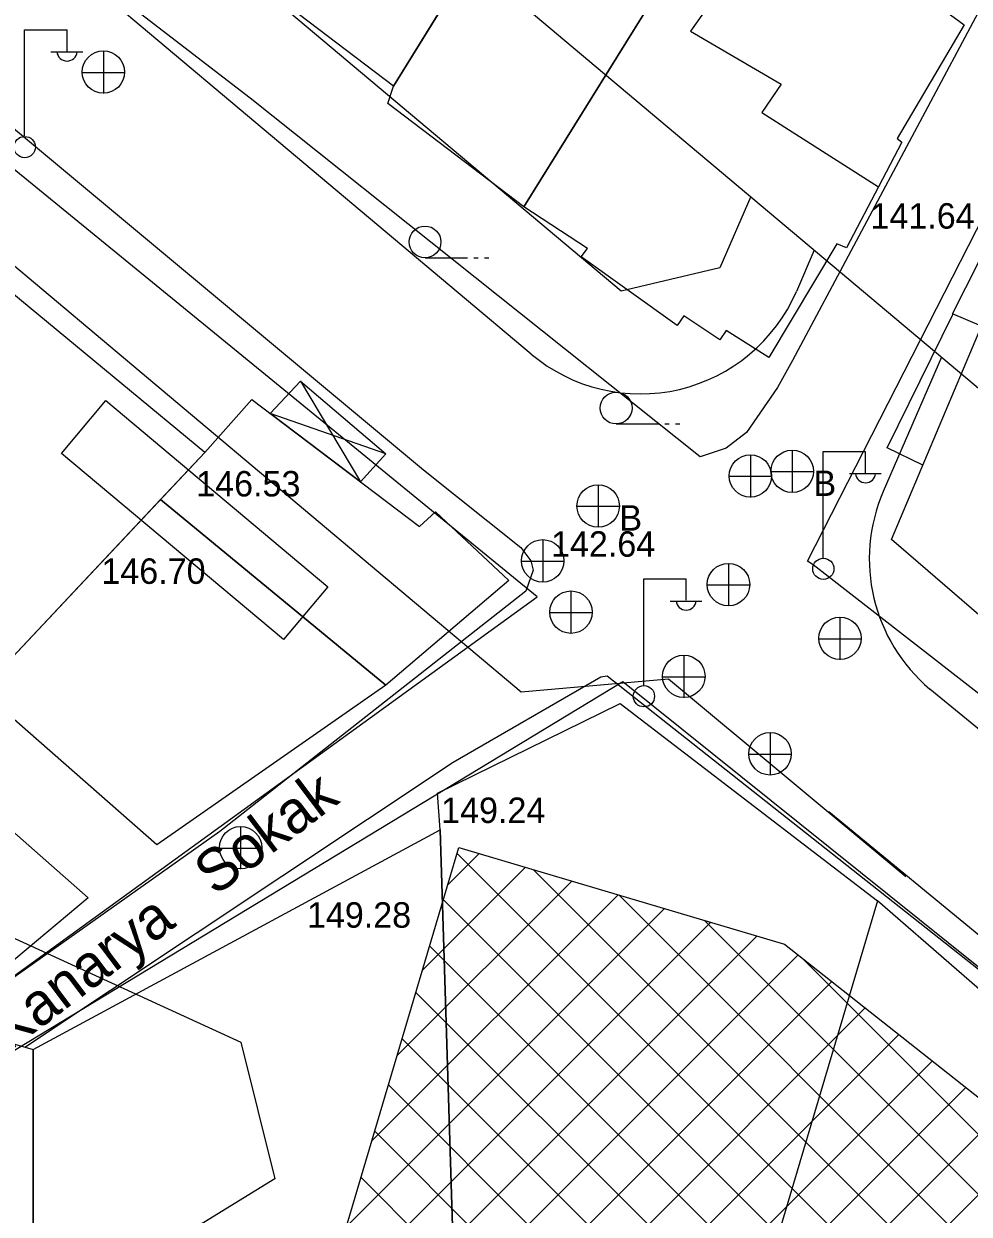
# Model space of a CAD drawing. Extents: x 419677 to 421689, y 4450851 to 4452923.
# Drawn here: x 420317.2 to 420361.7, y 4452095.3 to 4452151.4 of the extents above; entities that cross this region are included whole.
import ezdxf

# ---------------------------------------------------------------- set-up
doc = ezdxf.new("R2010")
doc.units = 0
for name, color, linetype in [('AA_HH', 7, 'Continuous'), ('Level 10', 7, 'Continuous'), ('Level 15', 7, 'Continuous'), ('Level 28', 7, 'Continuous'), ('Level 29', 7, 'Continuous'), ('Level 62', 7, 'Continuous'), ('Level 9', 7, 'Continuous')]:
    doc.layers.add(name, color=color, linetype=linetype)

msp = doc.modelspace()

# ---------------------------------------------------------------- linework, layer by layer
at = {"layer": 'AA_HH'}
for p, q in [((420317.219, 4452146.102), (420317.219, 4452151.102)), ((420317.219, 4452151.102), (420319.219, 4452151.102)), ((420319.219, 4452150.102), (420319.219, 4452151.102)), ((420318.459, 4452150.062), (420319.959, 4452150.062)), ((420320.947, 4452148.104), (420320.947, 4452150.104)), ((420319.927, 4452149.094), (420321.927, 4452149.094)), ((420336.084, 4452140.357), (420338.084, 4452140.357)), ((420338.384, 4452140.357), (420338.584, 4452140.357)), ((420338.884, 4452140.357), (420339.084, 4452140.357)), ((420330.221, 4452134.55), (420333.04, 4452129.807)), ((420334.231, 4452131.128), (420328.796, 4452133.03)), ((420345.084, 4452132.532), (420347.084, 4452132.532)), ((420347.384, 4452132.532), (420347.584, 4452132.532)), ((420347.884, 4452132.532), (420348.084, 4452132.532)), ((420351.423, 4452129.075), (420351.423, 4452131.075)), ((420353.378, 4452131.3), (420353.378, 4452129.3)), ((420354.836, 4452126.232), (420354.836, 4452131.232)), ((420354.836, 4452131.232), (420356.836, 4452131.232)), ((420356.836, 4452130.232), (420356.836, 4452131.232)), ((420352.378, 4452130.3), (420354.378, 4452130.3)), ((420350.403, 4452130.065), (420352.403, 4452130.065)), ((420356.076, 4452130.192), (420357.576, 4452130.192)), ((420344.237, 4452129.667), (420344.237, 4452127.667)), ((420343.237, 4452128.667), (420345.237, 4452128.667)), ((420341.64, 4452125.073), (420341.64, 4452127.073)), ((420340.62, 4452126.063), (420342.62, 4452126.063)), ((420350.39, 4452123.957), (420350.39, 4452125.957)), ((420346.382, 4452120.23), (420346.382, 4452125.23)), ((420346.382, 4452125.23), (420348.382, 4452125.23)), ((420348.382, 4452124.23), (420348.382, 4452125.23)), ((420349.37, 4452124.947), (420351.37, 4452124.947)), ((420342.971, 4452122.656), (420342.971, 4452124.656)), ((420347.622, 4452124.19), (420349.122, 4452124.19)), ((420341.951, 4452123.646), (420343.951, 4452123.646)), ((420355.643, 4452121.425), (420355.643, 4452123.425)), ((420354.623, 4452122.415), (420356.623, 4452122.415)), ((420348.286, 4452119.635), (420348.286, 4452121.635)), ((420347.266, 4452120.625), (420349.266, 4452120.625)), ((420352.352, 4452115.985), (420352.352, 4452117.985)), ((420351.332, 4452116.975), (420353.332, 4452116.975)), ((420327.411, 4452111.561), (420327.411, 4452113.561)), ((420326.391, 4452112.551), (420328.391, 4452112.551))]:
    msp.add_line(p, q, dxfattribs=at)
for points in [[(420352.944, 4452159.133), (420361.771, 4452152.879), (420362.386, 4452152.394), (420353.397, 4452135.521), (420352.686, 4452134.255), (420351.224, 4452132.128), (420350.275, 4452131.389), (420349.05, 4452130.978), (420327.85, 4452147.887), (420296.813, 4452171.753), (420266.296, 4452198.677), (420250.467, 4452210.766), (420249.861, 4452211.481), (420259.056, 4452228.461), (420259.243, 4452228.856), (420259.272, 4452228.855), (420283.37, 4452211.714), (420313.157, 4452188.272), (420343.707, 4452165.979), (420350.174, 4452161.23)], [(420344.798, 4452164.944), (420334.6, 4452148.442), (420328.344, 4452153.208), (420338.36, 4452169.333)], [(420344.286, 4452164.116), (420346.12, 4452162.877), (420346.355, 4452163.134), (420349.784, 4452160.828), (420349.568, 4452160.53), (420351.145, 4452159.526), (420340.733, 4452142.768), (420334.334, 4452147.625), (420334.6, 4452148.442)], [(420361.484, 4452151.338), (420358.323, 4452145.984), (420358.543, 4452145.811), (420357.442, 4452143.702), (420355.943, 4452140.838), (420355.48, 4452141.02), (420352.27, 4452135.669), (420350.274, 4452136.935), (420349.971, 4452136.497), (420348.276, 4452137.628), (420347.952, 4452137.171), (420343.433, 4452140.399), (420343.735, 4452140.796), (420340.733, 4452142.768), (420351.145, 4452159.526), (420353.543, 4452158.06), (420358.909, 4452154.477), (420358.364, 4452153.637)], [(420357.442, 4452143.702), (420355.943, 4452140.838), (420355.48, 4452141.02), (420352.27, 4452135.669), (420350.274, 4452136.935), (420349.971, 4452136.497), (420348.276, 4452137.628), (420347.952, 4452137.171), (420343.433, 4452140.399), (420343.735, 4452140.796), (420340.733, 4452142.768), (420351.145, 4452159.526), (420353.543, 4452158.06), (420348.593, 4452151.041), (420352.853, 4452148.538), (420351.943, 4452147.205)], [(420371.327, 4452142.941), (420369.629, 4452137.76), (420370.397, 4452137.665), (420369.196, 4452134.842), (420362.297, 4452137.134), (420360.926, 4452137.725), (420364.703, 4452145.158)], [(420313.965, 4452140.894), (420305.219, 4452127.352), (420308.622, 4452125.08), (420308.143, 4452124.381), (420312.287, 4452121.093), (420312.847, 4452121.768), (420315.159, 4452119.971), (420325.713, 4452131.191)], [(420362.297, 4452137.134), (420369.196, 4452134.842), (420368.667, 4452133.878), (420371.493, 4452132.575), (420366.398, 4452119.892), (420358.056, 4452127.085)], [(420328.796, 4452133.03), (420330.221, 4452134.55), (420334.231, 4452131.128), (420333.04, 4452129.807)], [(420323.621, 4452128.966), (420325.713, 4452131.191), (420327.926, 4452133.691), (420335.817, 4452127.698), (420336.583, 4452128.387), (420340.037, 4452125.164), (420334.236, 4452120.22), (420323.621, 4452128.966)], [(420334.236, 4452120.22), (420323.446, 4452112.703), (420315.159, 4452119.971), (420323.621, 4452128.966)], [(420336.801, 4452113.412), (420336.677, 4452115.141), (420345.277, 4452119.364), (420357.395, 4452110.063), (420347.626, 4452077.202), (420337.839, 4452080.08)], [(420311.155, 4452118.177), (420320.215, 4452110.209), (420310.945, 4452102.45), (420302.477, 4452111.419)], [(420336.801, 4452113.412), (420337.839, 4452080.08), (420317.631, 4452086.186), (420317.626, 4452103.064)], [(420379.725, 4452090.659), (420357.395, 4452110.063), (420347.626, 4452077.202), (420355.361, 4452075.177), (420359.957, 4452090.039), (420379.813, 4452081.648)], [(420301.689, 4452090.182), (420305.754, 4452094.667), (420308.673, 4452096.525), (420308.245, 4452097.109), (420316.103, 4452103.504), (420317.626, 4452103.064), (420317.631, 4452084.836), (420305.578, 4452088.444), (420305.84, 4452088.826)]]:
    msp.add_lwpolyline(points, close=True, dxfattribs=at)
for points in [[(420252.141, 4452118.284), (420256.069, 4452148.592), (420262.149, 4452187.413), (420262.61, 4452188.31), (420262.78, 4452188.76), (420263.144, 4452189.538), (420263.465, 4452189.953), (420295.785, 4452163.899), (420336.018, 4452130.364), (420340.603, 4452126.704), (420341.067, 4452126.076), (420341.172, 4452125.645), (420340.83, 4452124.652), (420326.41, 4452113.335), (420304.202, 4452097.602), (420273.848, 4452080.854)], [(420389.963, 4452132.726), (420381.532, 4452105.319), (420381.35, 4452105.066), (420381.231, 4452104.984), (420354.358, 4452125.892), (420354.106, 4452126.075), (420363.585, 4452144.646), (420367.706, 4452153.791)], [(420359.532, 4452130.583), (420357.848, 4452131.402), (420360.954, 4452137.713)], [(420317.236, 4452103.177), (420337.405, 4452116.594), (420344.369, 4452120.618), (420344.658, 4452120.664), (420379.054, 4452093.495), (420408.951, 4452068.147), (420424.16, 4452057.043), (420424.384, 4452056.89), (420424.576, 4452056.652), (420424.822, 4452056.326), (420423.72, 4452053.785)]]:
    msp.add_lwpolyline(points, dxfattribs=at)
for centre, radius in [((420320.932, 4452149.112), 1), ((420317.229, 4452145.577), 0.5), ((420336.084, 4452141.108), 0.75), ((420345.084, 4452133.282), 0.75), ((420351.408, 4452130.083), 1), ((420353.378, 4452130.3), 1), ((420344.237, 4452128.667), 1), ((420341.625, 4452126.081), 1), ((420350.375, 4452124.965), 1), ((420354.846, 4452125.707), 0.5), ((420342.956, 4452123.664), 1), ((420355.628, 4452122.433), 1), ((420348.271, 4452120.643), 1), ((420346.392, 4452119.705), 0.5), ((420352.336, 4452116.993), 1), ((420327.396, 4452112.569), 1)]:
    msp.add_circle(centre, radius, dxfattribs=at)
for centre in [(420319.219, 4452150.106), (420356.836, 4452130.236), (420348.382, 4452124.233)]:
    msp.add_arc(centre, 0.474, 184.8384, 355.1464, dxfattribs=at)
at = {"layer": 'Level 10'}
for points in [[(420307.877, 4452088.939), (420311.575, 4452102.803), (420341.372, 4452124.392), (420225.253, 4452219.297), (420221.566, 4452216.309), (420240.697, 4452122.918), (420266.112, 4452075.76), (420281.141, 4452057.098), (420289.665, 4452048.961)], [(420172.492, 4452177.283), (420195.149, 4452176.78), (420242.848, 4452175.53), (420253.006, 4452156.4), (420287.317, 4452153.757), (420313.693, 4452131.767), (420310.654, 4452111.087), (420327.406, 4452103.4), (420329.01, 4452096.964), (420314.753, 4452088.203), (420314.554, 4452087.519)], [(420408.198, 4452069.984), (420345.402, 4452120.383), (420315.25, 4452102.126), (420310.494, 4452088.921)]]:
    msp.add_lwpolyline(points, dxfattribs=at)
at = {"layer": 'Level 15'}
for p, q in [((420337.158, 4452110.818), (420338.632, 4452112.291)), ((420377.016, 4452072.879), (420337.597, 4452112.298)), ((420335.967, 4452106.798), (420340.814, 4452111.645)), ((420377.337, 4452075.387), (420341.191, 4452111.533)), ((420334.776, 4452102.778), (420342.995, 4452110.998)), ((420333.584, 4452098.758), (420345.177, 4452110.351)), ((420391.894, 4452055.173), (420336.951, 4452110.116)), ((420378.468, 4452077.084), (420345.211, 4452110.341)), ((420332.393, 4452094.738), (420347.359, 4452109.705)), ((420332.622, 4452092.14), (420349.541, 4452109.058)), ((420380.19, 4452078.191), (420349.231, 4452109.15)), ((420333.564, 4452090.253), (420351.722, 4452108.411)), ((420368.184, 4452076.055), (420336.304, 4452107.935)), ((420334.505, 4452088.366), (420353.66, 4452107.52)), ((420382.749, 4452078.46), (420353.8, 4452107.409)), ((420335.447, 4452086.479), (420355.24, 4452106.272)), ((420365.392, 4452076.018), (420335.657, 4452105.753)), ((420336.388, 4452084.592), (420356.82, 4452105.023)), ((420363.223, 4452075.359), (420335.011, 4452103.571)), ((420337.33, 4452082.705), (420358.4, 4452103.775)), ((420338.271, 4452080.818), (420359.98, 4452102.527)), ((420361.449, 4452074.304), (420334.364, 4452101.389)), ((420339.213, 4452078.931), (420361.56, 4452101.278)), ((420340.154, 4452077.044), (420363.14, 4452100.03)), ((420360.003, 4452072.922), (420333.717, 4452099.208)), ((420341.096, 4452075.157), (420364.72, 4452098.782)), ((420358.879, 4452071.218), (420333.071, 4452097.026))]:
    msp.add_line(p, q, dxfattribs=at)
at = {"layer": 'Level 28'}
msp.add_lwpolyline([(420333.991, 4452050.868), (420341.156, 4452075.037), (420331.995, 4452093.397), (420337.679, 4452112.574)], dxfattribs=at)
at = {"layer": 'Level 29'}
for points in [[(420351.423, 4452143.241), (420349.973, 4452139.891), (420345.322, 4452138.794), (420281.434, 4452192.48), (420280.522, 4452197.071)], [(420337.679, 4452112.574), (420353.018, 4452108.027), (420396.874, 4452073.378)]]:
    msp.add_lwpolyline(points, dxfattribs=at)
at = {"layer": 'Level 62'}
for p, q in [((420340.607, 4452119.9), (420315.937, 4452140.63)), ((420354.419, 4452140.722), (420353.574, 4452138.77)), ((420360.412, 4452135.685), (420357.668, 4452129.347)), ((420318.963, 4452131.144), (420321.048, 4452133.631)), ((420318.963, 4452131.144), (420321.048, 4452133.631)), ((420318.963, 4452131.144), (420321.048, 4452133.631)), ((420321.048, 4452133.631), (420331.505, 4452124.866)), ((420321.048, 4452133.631), (420331.505, 4452124.866)), ((420321.048, 4452133.631), (420331.505, 4452124.866)), ((420329.421, 4452122.379), (420318.963, 4452131.144)), ((420329.421, 4452122.379), (420318.963, 4452131.144)), ((420329.421, 4452122.379), (420318.963, 4452131.144)), ((420331.505, 4452124.866), (420329.421, 4452122.379)), ((420331.505, 4452124.866), (420329.421, 4452122.379)), ((420331.505, 4452124.866), (420329.421, 4452122.379)), ((420347.558, 4452120.503), (420340.607, 4452119.9)), ((420358.734, 4452111.198), (420347.558, 4452120.503)), ((420388.073, 4452096.825), (420359.863, 4452120.045)), ((420408.658, 4452070.167), (420355.096, 4452114.255))]:
    msp.add_line(p, q, dxfattribs=at)
msp.add_lwpolyline([(420341.086, 4452135.823), (420241.354, 4452219.63), (420230.181, 4452233.933)], dxfattribs=at)
for centre, start, end in [((420346.232, 4452141.948), 229.9605, 336.5967), ((420365.01, 4452126.169), 156.5992, 229.959)]:
    msp.add_arc(centre, 8, start, end, dxfattribs=at)
at = {"layer": 'Level 9'}
msp.add_lwpolyline([(420247.625, 4452233.749), (420254.875, 4452225.606), (420282.832, 4452200.893), (420395.898, 4452105.858), (420465.299, 4452052.876)], dxfattribs=at)

# ---------------------------------------------------------------- texts
at = {"layer": 'AA_HH'}
for s, p in [('141.64 ', (420357.064, 4452141.734)), ('146.53', (420325.305, 4452129.116)), ('B', (420354.378, 4452129.139)), ('B', (420345.237, 4452127.506)), ('146.70', (420320.837, 4452124.999)), ('149.24', (420336.842, 4452113.732)), ('149.28', (420330.521, 4452108.8))]:
    msp.add_text(s, height=1.2, dxfattribs=at).set_placement(p)
for s, height, rotation, p in [('142.64 ', 1.2, 0.0026, (420342.017, 4452126.276)), ('Kanarya   Sokak', 2, 37.0056, (420316.462, 4452102.918))]:
    msp.add_text(s, height=height, rotation=rotation, dxfattribs=at).set_placement(p)

doc.saveas('drawing.dxf')
